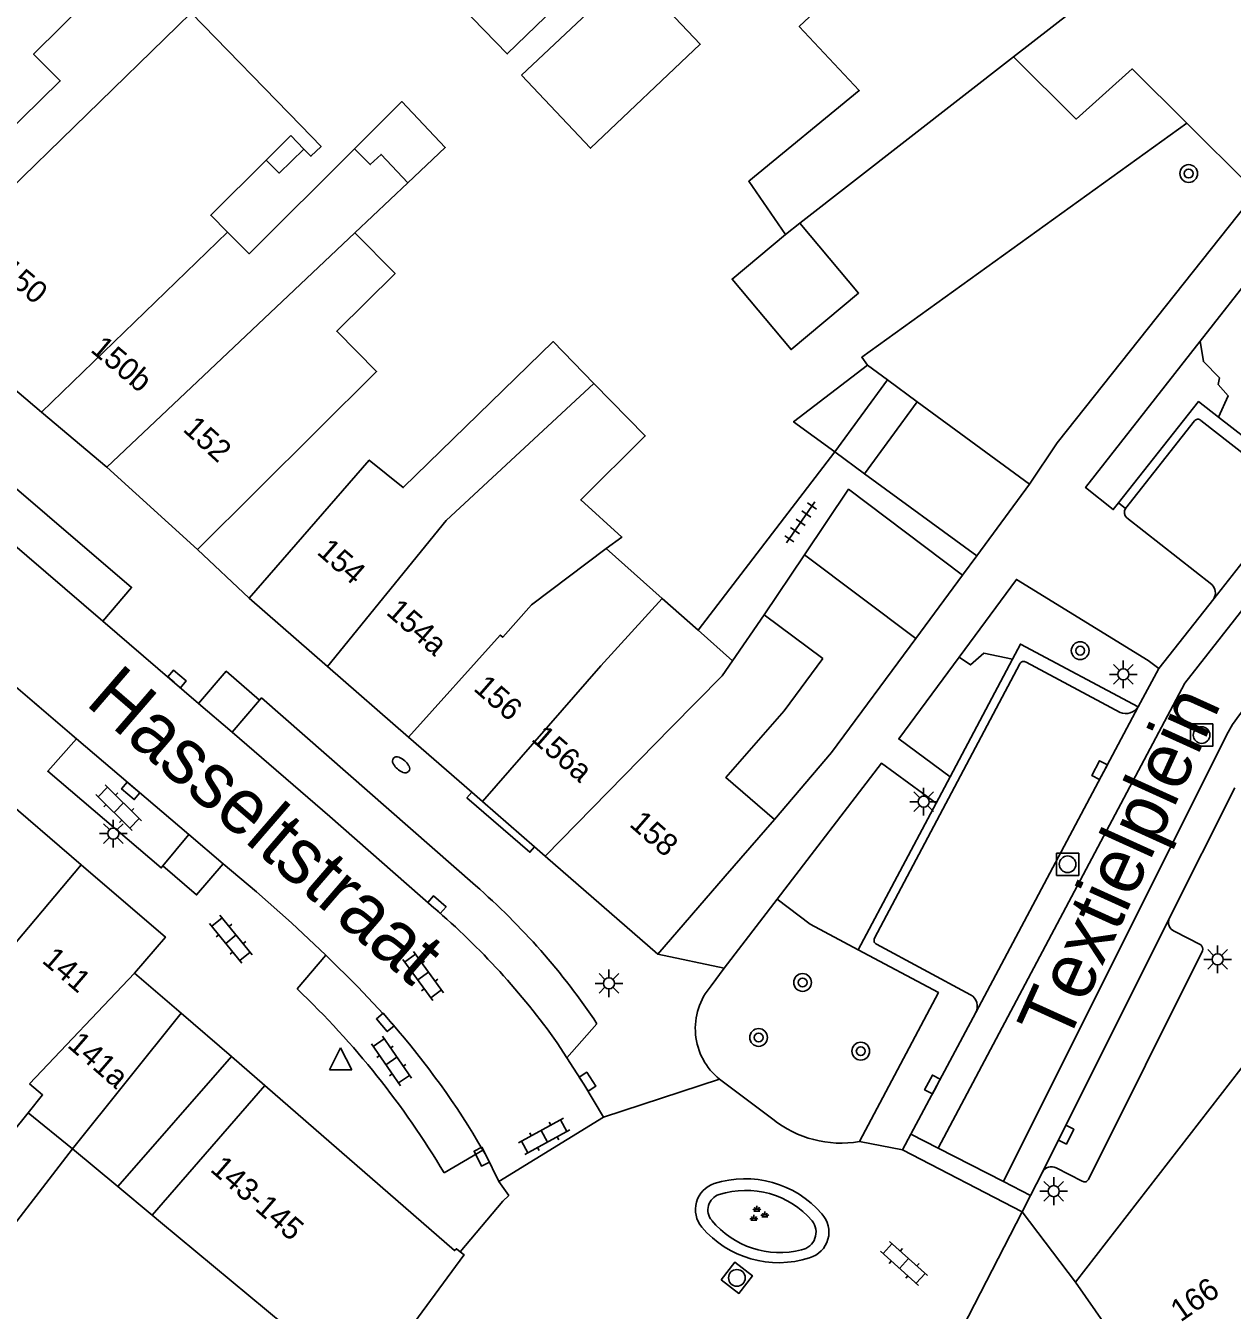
# Model space of a CAD drawing. Extents: x 132998 to 136004, y 396998 to 398512.
# Drawn here: x 133164.1 to 133218.4, y 398192.5 to 398250.3 of the extents above; entities that cross this region are included whole.
import ezdxf

# ---------------------------------------------------------------- set-up
doc = ezdxf.new("R2010")
doc.units = 0
for name, color, linetype in [('gg-afsc-erfafscheiding', 7, 'Continuous'), ('gg-afsc-muur', 7, 'Continuous'), ('gg-anno-huisnummerreeks BGT', 7, 'Continuous'), ('gg-anno-openbare ruimte label', 7, 'Continuous'), ('gg-bbg-bijgebouw', 7, 'Continuous'), ('gg-bbg-gedigitaliseerde bebouwing', 7, 'Continuous'), ('gg-bbg-gedigitaliseerde bijgebouw', 7, 'Continuous'), ('gg-bbg-hoofdgebouw', 7, 'Continuous'), ('gg-bbg-luifel en loopbrug', 7, 'Continuous'), ('gg-bbg-tussenscheiding', 7, 'Continuous'), ('gg-knt-verharding', 7, 'Continuous'), ('gg-knt-verharding nz', 7, 'Continuous'), ('gt-grn-groengrens', 7, 'Continuous'), ('gt-grn-weggrens', 7, 'Continuous'), ('gt-symb-boom', 7, 'Continuous'), ('gt-symb-brandkraan', 7, 'Continuous'), ('gt-symb-groenvak', 7, 'Continuous'), ('gt-symb-klinker verharding', 7, 'Continuous'), ('gt-symb-kolk', 7, 'Continuous'), ('gt-symb-lichtmast', 7, 'Continuous'), ('gt-symb-rioolschacht', 7, 'Continuous'), ('gt-symb-tegel verharding', 7, 'Continuous'), ('gt-symb-waterafsluiter', 7, 'Continuous')]:
    doc.layers.add(name, color=color, linetype=linetype)

# ---------------------------------------------------------------- blocks, each defined once
blk = doc.blocks.new('gt0-KOLK')
at = {"layer": 'gt-symb-kolk'}
blk.add_lwpolyline([(0, 0), (0.375, 0), (0.375, 0.4), (-0.375, 0.4), (-0.375, 0), (0, 0)], dxfattribs=at)
blk = doc.blocks.new('gt0-LMAST')
at = {"layer": 'gt-symb-lichtmast'}
for p, q in [((-0.005, 0.246), (-0.005, 0.621)), ((-0.182, 0.173), (-0.447, 0.438)), ((0.172, 0.173), (0.437, 0.438)), ((-0.255, -0.004), (-0.63, -0.004)), ((-0.182, -0.181), (-0.447, -0.446)), ((-0.005, -0.254), (-0.005, -0.629)), ((0.437, -0.446), (0.172, -0.181)), ((0.245, -0.004), (0.62, -0.004))]:
    blk.add_line(p, q, dxfattribs=at)
blk.add_circle((-0.005, -0.004), 0.25, dxfattribs=at)
blk = doc.blocks.new('gt0-BOOM')
at = {"layer": 'gt-symb-boom'}
for radius in [0.4, 0.2]:
    blk.add_circle((0, 0), radius, dxfattribs=at)
blk = doc.blocks.new('gt0-RS')
at = {"layer": 'gt-symb-rioolschacht'}
blk.add_lwpolyline([(-0.5, -0.5), (0.5, -0.5), (0.5, 0.5), (-0.5, 0.5)], close=True, dxfattribs=at)
blk.add_circle((0, 0), 0.375, dxfattribs=at)
blk = doc.blocks.new('gt0-KL1')
at = {"layer": 'gt-symb-klinker verharding'}
for p, q in [((-1.15, 0.3), (1.15, 0.3)), ((-1, -0.3), (-1, 0.3)), ((-0.5, 0.3), (-0.5, 0.45)), ((0, -0.3), (0, 0.3)), ((0.5, 0.3), (0.5, 0.45)), ((1, -0.3), (1, 0.3)), ((-1.15, -0.3), (1.15, -0.3)), ((-0.5, -0.45), (-0.5, -0.3)), ((0.5, -0.45), (0.5, -0.3))]:
    blk.add_line(p, q, dxfattribs=at)
blk = doc.blocks.new('gt0-GRVAK')
at = {"layer": 'gt-symb-groenvak'}
for p, q in [((-0.11, 0.189), (-0.228, 0.24)), ((-0.182, 0.153), (0.088, 0.153)), ((-0.091, 0.211), (-0.156, 0.322)), ((-0.047, 0.214), (-0.047, 0.393)), ((-0.004, 0.211), (0.061, 0.322)), ((0.015, 0.189), (0.133, 0.24)), ((0.262, -0.052), (0.197, 0.059)), ((0.305, -0.049), (0.305, 0.13)), ((0.349, -0.052), (0.414, 0.059)), ((-0.245, -0.228), (-0.363, -0.177)), ((-0.318, -0.264), (-0.047, -0.264)), ((-0.226, -0.206), (-0.291, -0.095)), ((-0.183, -0.203), (-0.183, -0.024)), ((-0.139, -0.206), (-0.074, -0.095)), ((-0.12, -0.228), (-0.002, -0.177)), ((0.243, -0.074), (0.125, -0.023)), ((0.17, -0.11), (0.441, -0.11)), ((0.368, -0.074), (0.486, -0.023))]:
    blk.add_line(p, q, dxfattribs=at)
blk = doc.blocks.new('gt0-TEG1')
at = {"layer": 'gt-symb-tegel verharding'}
for p, q in [((-1.125, 0), (1.125, 0)), ((-0.9, -0.25), (-0.9, 0.25)), ((-0.45, -0.25), (-0.45, 0.25)), ((0, -0.25), (0, 0.25)), ((0.45, -0.25), (0.45, 0.25)), ((0.9, -0.25), (0.9, 0.25))]:
    blk.add_line(p, q, dxfattribs=at)
blk = doc.blocks.new('gt0-BR')
at = {"layer": 'gt-symb-brandkraan'}
for centre, radius, start, end in [((-0.244, 0), 0.206, 107.56694, 252.43307), ((0.599, -2.664), 3, 106.89205, 107.56694), ((0, -0.691), 0.938, 73.10799, 106.89205), ((-0.599, -2.664), 3, 72.43309, 73.10799), ((0.244, 0), 0.206, 287.56695, 72.43309), ((0.599, 2.664), 3, 252.43307, 253.10797), ((0, 0.691), 0.938, 253.10797, 286.89206), ((-0.599, 2.664), 3, 286.89206, 287.56695)]:
    blk.add_arc(centre, radius, start, end, dxfattribs=at)
blk = doc.blocks.new('gt0-WAFSL')
at = {"layer": 'gt-symb-waterafsluiter'}
for p, q in [((-0.5, -0.333), (0, 0.667)), ((0, 0.667), (0.5, -0.333)), ((0.5, -0.333), (-0.5, -0.333))]:
    blk.add_line(p, q, dxfattribs=at)

msp = doc.modelspace()

# ---------------------------------------------------------------- linework, layer by layer
at = {"layer": 'gg-afsc-erfafscheiding'}
for p, q in [((133200.525, 398231.124), (133194.367, 398223.093)), ((133197.333, 398223.785), (133199.158, 398226.5)), ((133206.275, 398225.578), (133206.92, 398226.451))]:
    msp.add_line(p, q, dxfattribs=at)
at = {"layer": 'gg-afsc-muur'}
msp.add_line((133173.353, 398203.909), (133174.866, 398202.598), dxfattribs=at)
msp.add_lwpolyline([(133204.168, 398222.728), (133200.37, 398217.59), (133197.8, 398214.58)], dxfattribs=at)
for centre, radius, start, end in [((133195.476, 398197.009), 1.231, 108.11482, 220.09465), ((133196.489, 398193.856), 4.543, 40.69361, 107.8946), ((133195.535, 398196.992), 0.727, 107.96248, 220.0684), ((133196.515, 398193.94), 3.932, 40.698, 107.83477), ((133198.049, 398199.039), 3.969, 219.32577, 284.22969), ((133198.859, 398195.992), 0.817, 281.69061, 38.81374), ((133199.054, 398195.998), 1.203, 285.74329, 43.01734), ((133197.975, 398199.114), 4.499, 220.10363, 288.19306)]:
    msp.add_arc(centre, radius, start, end, dxfattribs=at)
at = {"layer": 'gg-bbg-bijgebouw'}
for p, q in [((133206.92, 398226.451), (133209.28, 398229.681)), ((133173.353, 398203.909), (133171.091, 398205.852))]:
    msp.add_line(p, q, dxfattribs=at)
at = {"layer": 'gg-bbg-gedigitaliseerde bebouwing'}
for p, q in [((133170.931, 398250.304), (133161.028, 398240.663)), ((133198.952, 398241.434), (133208.57, 398248.92)), ((133174.918, 398244.272), (133176.023, 398245.373)), ((133176.023, 398245.373), (133176.618, 398244.763)), ((133178.909, 398240.996), (133181.294, 398243.25)), ((133198.297, 398240.924), (133198.952, 398241.434)), ((133190.232, 398226.779), (133192.751, 398224.533)), ((133192.751, 398224.533), (133194.367, 398223.093)), ((133197.333, 398223.785), (133195.911, 398221.717)), ((133199.98, 398221.83), (133197.333, 398223.785)), ((133194.367, 398223.093), (133195.911, 398221.717)), ((133174.866, 398202.598), (133169.78, 398196.761)), ((133169.78, 398196.761), (133168.242, 398198.043))]:
    msp.add_line(p, q, dxfattribs=at)
for points in [[(133203.02, 398254.13), (133198.919, 398250.29), (133201.618, 398247.402), (133196.645, 398243.313), (133198.297, 398240.924)], [(133169.269, 398252.587), (133167.588, 398250.909), (133166.958, 398251.54), (133164.449, 398249.035), (133165.644, 398247.836), (133159.551, 398241.87)], [(133176.618, 398244.763), (133176.932, 398244.441), (133177.39, 398244.887), (133176.481, 398245.82), (133171.539, 398250.896), (133170.931, 398250.304)], [(133178.896, 398244.773), (133174.149, 398240.049), (133173.182, 398241.021)], [(133181.294, 398243.25), (133180.089, 398244.524), (133179.602, 398244.063), (133178.896, 398244.773)], [(133173.182, 398241.021), (133172.42, 398241.786), (133174.918, 398244.272)], [(133171.82, 398226.73), (133179.891, 398234.756), (133178.1, 398236.56), (133180.725, 398239.169), (133178.909, 398240.996)], [(133189.676, 398234.214), (133187.839, 398236.095), (133181.092, 398229.524), (133179.562, 398230.761), (133174.15, 398224.54)], [(133190.232, 398226.779), (133190.935, 398227.29), (133189.083, 398228.964), (133191.99, 398231.845), (133189.676, 398234.214)]]:
    msp.add_lwpolyline(points, dxfattribs=at)
at = {"layer": 'gg-bbg-gedigitaliseerde bijgebouw'}
for p, q in [((133216.369, 398245.937), (133219.181, 398243.14)), ((133201.992, 398235.032), (133202.896, 398234.369)), ((133202.896, 398234.369), (133204.23, 398233.389)), ((133204.23, 398233.389), (133209.28, 398229.681)), ((133201.862, 398230.147), (133200.525, 398231.124)), ((133206.92, 398226.451), (133201.862, 398230.147)), ((133204.168, 398222.728), (133199.158, 398226.5)), ((133206.275, 398225.578), (133204.168, 398222.728)), ((133173.353, 398203.909), (133168.242, 398198.043))]:
    msp.add_line(p, q, dxfattribs=at)
for points in [[(133186.259, 398253.714), (133188.351, 398251.564), (133185.772, 398249.053), (133183.679, 398251.203), (133183.981, 398251.497)], [(133186.412, 398248.088), (133189.516, 398244.803), (133194.466, 398249.482), (133191.361, 398252.766), (133186.412, 398248.088)], [(133208.57, 398248.92), (133211.395, 398246.118), (133213.915, 398248.377), (133216.369, 398245.937)], [(133200.525, 398231.124), (133198.666, 398232.482), (133201.992, 398235.032)], [(133199.158, 398226.5), (133201.138, 398229.446), (133206.275, 398225.578)]]:
    msp.add_lwpolyline(points, dxfattribs=at)
at = {"layer": 'gg-bbg-hoofdgebouw'}
for p, q in [((133158.52, 398238.221), (133164.802, 398232.922)), ((133164.802, 398232.922), (133167.745, 398230.441)), ((133167.745, 398230.441), (133171.82, 398226.73)), ((133174.15, 398224.54), (133177.677, 398221.467)), ((133177.677, 398221.467), (133181.329, 398218.286)), ((133181.329, 398218.286), (133184.174, 398215.808)), ((133166.594, 398212.535), (133162.46, 398216.09)), ((133184.174, 398215.808), (133184.658, 398215.386)), ((133184.658, 398215.386), (133187.006, 398213.341)), ((133195.582, 398212.016), (133197.8, 398214.58)), ((133187.006, 398213.341), (133187.479, 398212.929)), ((133187.479, 398212.929), (133192.55, 398208.511)), ((133192.55, 398208.511), (133195.582, 398212.016)), ((133224.551, 398210.781), (133213.682, 398196.747)), ((133171.091, 398205.852), (133168.996, 398207.653)), ((133211.358, 398193.746), (133213.682, 398196.747)), ((133179.471, 398189.058), (133183.82, 398194.95)), ((133215.902, 398187.234), (133211.358, 398193.746))]:
    msp.add_line(p, q, dxfattribs=at)
for points in [[(133199.98, 398221.83), (133198.24, 398219.471), (133195.62, 398216.461), (133197.8, 398214.58)], [(133168.996, 398207.653), (133170.383, 398209.277), (133166.594, 398212.535)], [(133174.866, 398202.598), (133183.404, 398195.159), (133183.483, 398195.243), (133183.652, 398195.112)], [(133183.652, 398195.112), (133183.835, 398194.97), (133183.82, 398194.95)]]:
    msp.add_lwpolyline(points, dxfattribs=at)
at = {"layer": 'gg-bbg-luifel en loopbrug'}
for points in [[(133178.896, 398244.773), (133181.033, 398246.9), (133182.979, 398244.842), (133181.294, 398243.25)], [(133174.918, 398244.272), (133175.506, 398243.681), (133176.618, 398244.763)], [(133198.297, 398240.924), (133195.894, 398238.913), (133198.553, 398235.734), (133201.593, 398238.278), (133198.952, 398241.434)]]:
    msp.add_lwpolyline(points, dxfattribs=at)
at = {"layer": 'gg-bbg-tussenscheiding'}
for p, q in [((133215.113, 398254.012), (133208.57, 398248.92)), ((133173.182, 398241.021), (133164.802, 398232.922)), ((133167.745, 398230.441), (133178.909, 398240.996)), ((133200.525, 398231.124), (133202.896, 398234.369)), ((133201.862, 398230.147), (133204.23, 398233.389)), ((133186.871, 398224.246), (133190.232, 398226.779)), ((133189.994, 398221.497), (133192.751, 398224.533)), ((133184.658, 398215.386), (133189.994, 398221.497)), ((133193.159, 398218.711), (133187.479, 398212.929)), ((133160.804, 398205.673), (133166.594, 398212.535)), ((133164.27, 398202.666), (133168.996, 398207.653)), ((133166.2, 398199.744), (133171.091, 398205.852)), ((133164.198, 398201.361), (133160.301, 398196.526)), ((133166.2, 398199.744), (133164.198, 398201.361)), ((133162.41, 398194.826), (133166.2, 398199.744)), ((133168.242, 398198.043), (133166.2, 398199.744)), ((133170.16, 398196.444), (133169.78, 398196.761)), ((133179.314, 398188.845), (133170.16, 398196.444))]:
    msp.add_line(p, q, dxfattribs=at)
for points in [[(133177.677, 398221.467), (133183.022, 398228.036), (133189.676, 398234.214)], [(133186.871, 398224.246), (133185.571, 398222.779), (133185.456, 398222.881), (133181.329, 398218.286)], [(133193.159, 398218.711), (133195.444, 398221.037), (133195.911, 398221.717)], [(133164.198, 398201.361), (133164.849, 398202.169), (133164.27, 398202.666)]]:
    msp.add_lwpolyline(points, dxfattribs=at)
at = {"layer": 'gg-knt-verharding'}
for p, q in [((133219.538, 398239.392), (133216.975, 398236.118)), ((133216.712, 398232.523), (133213.608, 398228.582)), ((133220.782, 398229.59), (133217.003, 398232.54)), ((133221.643, 398229.699), (133217.791, 398232.699)), ((133213.676, 398228.166), (133217.49, 398225.151)), ((133174.15, 398224.54), (133171.82, 398226.73)), ((133217.582, 398224.514), (133215.111, 398221.38)), ((133167.561, 398223.509), (133171.875, 398219.804)), ((133166.38, 398218.208), (133160.834, 398222.939)), ((133208.516, 398221.789), (133205.71, 398216.499)), ((133208.851, 398221.582), (133202.312, 398209.226)), ((133213.364, 398219.394), (133209.131, 398221.656)), ((133215.111, 398221.38), (133214.185, 398219.646)), ((133171.875, 398219.804), (133173.384, 398218.506)), ((133174.623, 398219.947), (133173.384, 398218.506)), ((133171.442, 398213.897), (133166.38, 398218.208)), ((133218.528, 398216.005), (133215.581, 398210.119)), ((133205.079, 398215.314), (133201.577, 398208.704)), ((133171.442, 398213.897), (133170.271, 398212.482)), ((133172.986, 398212.585), (133171.442, 398213.897)), ((133197.922, 398210.983), (133195.536, 398207.872)), ((133215.801, 398209.541), (133216.994, 398208.932)), ((133202.404, 398208.953), (133206.633, 398206.681)), ((133217.072, 398208.664), (133211.939, 398198.362)), ((133194.954, 398207.083), (133195.536, 398207.872)), ((133206.872, 398205.877), (133203.951, 398200.403)), ((133188.02, 398204.522), (133188.453, 398203.849)), ((133195.335, 398202.876), (133197.728, 398201.076)), ((133185.401, 398198.278), (133190.11, 398201.166)), ((133203.575, 398199.698), (133203.951, 398200.403)), ((133203.951, 398200.403), (133205.179, 398199.774)), ((133205.179, 398199.774), (133208.113, 398198.272)), ((133208.949, 398196.912), (133203.575, 398199.698)), ((133209.871, 398198.694), (133209.332, 398197.648)), ((133211.665, 398198.288), (133210.481, 398198.884)), ((133185.839, 398197.642), (133185.401, 398198.278)), ((133208.113, 398198.272), (133209.332, 398197.648))]:
    msp.add_line(p, q, dxfattribs=at)
for points in [[(133209.28, 398229.681), (133210.53, 398231.54), (133219.5, 398242.84)], [(133213.294, 398228.83), (133213.058, 398228.532), (133211.811, 398229.523), (133216.975, 398236.118)], [(133156.048, 398233.363), (133158.245, 398231.503), (133167.561, 398223.509)], [(133217.791, 398232.699), (133216.898, 398233.394), (133213.294, 398228.83)], [(133206.117, 398221.884), (133208.7, 398225.385), (133214.629, 398221.736), (133215.111, 398221.38)], [(133214.185, 398219.646), (133208.881, 398222.477), (133208.516, 398221.789)], [(133205.71, 398216.499), (133203.402, 398218.204), (133206.117, 398221.884)], [(133174.623, 398219.947), (133173.119, 398221.251), (133171.875, 398219.804)], [(133173.384, 398218.506), (133177.792, 398214.715), (133182.475, 398210.594)], [(133197.922, 398210.983), (133202.619, 398217.108), (133205.079, 398215.314)], [(133184.174, 398215.808), (133183.954, 398215.556), (133186.797, 398213.101), (133187.006, 398213.341)], [(133170.271, 398212.482), (133171.787, 398211.176), (133172.986, 398212.585)], [(133177.607, 398208.468), (133176.064, 398209.916), (133174.478, 398211.317), (133172.986, 398212.585)], [(133177.607, 398208.468), (133179.04, 398207.039), (133180.431, 398205.568), (133180.579, 398205.395)], [(133201.577, 398208.704), (133205.187, 398206.78), (133201.627, 398200.07)], [(133190.11, 398201.166), (133189.219, 398202.658), (133188.453, 398203.849)], [(133185.401, 398198.278), (133184.803, 398199.478), (133184.681, 398199.687)], [(133183.652, 398195.112), (133185.571, 398197.388), (133185.839, 398197.642)], [(133209.332, 398197.648), (133208.952, 398196.91), (133208.949, 398196.912)]]:
    msp.add_lwpolyline(points, dxfattribs=at)
for centre, radius, start, end in [((133216.864, 398232.416), 0.186, 41.6953, 144.99146), ((133213.869, 398228.411), 0.312, 146.82274, 231.74436), ((133217.158, 398224.778), 0.5, 328.11485, 48.32161), ((133209.021, 398221.506), 0.186, 53.77068, 155.83728), ((133213.617, 398220.033), 0.687, 248.38165, 325.74533), ((133160.53, 398184.985), 33.725, 35.40026, 49.4049), ((133215.983, 398209.941), 0.439, 156.11083, 245.56511), ((133202.48, 398209.131), 0.193, 150.45373, 246.79352), ((133216.85, 398208.745), 0.236, 340.0374, 52.41732), ((133197.18, 398205.164), 2.939, 139.2271, 231.12246), ((133206.339, 398206.156), 0.601, 332.33073, 60.77987), ((133152.379, 398180.802), 37.417, 30.31291, 41.0922), ((133200.804, 398204.938), 4.937, 231.46615, 279.59859), ((133210.27, 398198.489), 0.448, 61.84625, 152.7548), ((133211.768, 398198.451), 0.193, 237.66933, 332.55761)]:
    msp.add_arc(centre, radius, start, end, dxfattribs=at)
at = {"layer": 'gg-knt-verharding nz'}
for p, q in [((133221.634, 398229.687), (133217.582, 398224.514)), ((133214.185, 398219.646), (133206.872, 398205.877)), ((133215.581, 398210.119), (133209.871, 398198.694)), ((133176.317, 398206.943), (133177.607, 398208.468)), ((133188.453, 398203.849), (133189.814, 398205.378)), ((133182.927, 398198.66), (133184.681, 398199.687))]:
    msp.add_line(p, q, dxfattribs=at)
for points in [[(133205.179, 398199.774), (133216.285, 398220.714), (133244.144, 398256.274), (133249.467, 398264.701)], [(133208.113, 398198.272), (133218.168, 398218.399), (133218.431, 398218.856), (133218.747, 398219.284), (133242.441, 398249.507), (133246.569, 398255.067), (133251.85, 398263.18)], [(133156.048, 398233.363), (133157.339, 398234.888), (133168.863, 398225.026), (133167.561, 398223.509)], [(133184.34, 398211.603), (133174.713, 398220.05), (133174.623, 398219.947)], [(133166.38, 398218.208), (133165.085, 398216.747), (133170.196, 398212.394), (133170.271, 398212.482)]]:
    msp.add_lwpolyline(points, dxfattribs=at)
for centre, radius, start, end in [((133163.564, 398187.814), 31.584, 33.7863, 48.86774), ((133149.677, 398178.904), 38.677, 30.71643, 46.46471)]:
    msp.add_arc(centre, radius, start, end, dxfattribs=at)
at = {"layer": 'gt-grn-groengrens'}
for points in [[(133201.992, 398235.032), (133201.731, 398235.394), (133216.369, 398245.937)], [(133217.791, 398232.699), (133218.237, 398233.647), (133217.788, 398234.156), (133217.841, 398234.465), (133217.118, 398235.197), (133216.975, 398236.118)], [(133206.117, 398221.884), (133206.637, 398221.533), (133207.228, 398222.061), (133208.516, 398221.789)], [(133201.577, 398208.704), (133199.407, 398209.861), (133197.922, 398210.983)]]:
    msp.add_lwpolyline(points, dxfattribs=at)
at = {"layer": 'gt-grn-weggrens'}
for p, q in [((133213.608, 398228.582), (133213.294, 398228.83)), ((133205.079, 398215.314), (133205.71, 398216.499)), ((133192.55, 398208.511), (133195.536, 398207.872)), ((133190.11, 398201.166), (133195.335, 398202.876)), ((133203.575, 398199.698), (133201.627, 398200.07)), ((133208.949, 398196.912), (133205.247, 398189.71)), ((133211.358, 398193.746), (133208.949, 398196.912))]:
    msp.add_line(p, q, dxfattribs=at)

# ---------------------------------------------------------------- block references
at = {"layer": 'gt-symb-boom'}
for p in [(133216.455, 398243.663), (133211.569, 398222.178), (133199.071, 398207.235), (133197.091, 398204.758), (133201.69, 398204.142)]:
    msp.add_blockref('gt0-BOOM', p, dxfattribs=at)
at = {"layer": 'gt-symb-brandkraan', "rotation": -41.30991847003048}
msp.add_blockref('gt0-BR', (133180.992, 398217.037), dxfattribs=at)
at = {"layer": 'gt-symb-groenvak'}
msp.add_blockref('gt0-GRVAK', (133197.062, 398196.789), dxfattribs=at)
at = {"layer": 'gt-symb-klinker verharding'}
for p, rotation in [((133168.282, 398215.107), -44.59480322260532), ((133173.332, 398209.186), -50.88391082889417), ((133181.986, 398207.526), -53.783115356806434), ((133180.559, 398203.701), -55.26137471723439), ((133187.437, 398200.305), 28.61503162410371), ((133203.641, 398194.582), -41.99999127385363)]:
    msp.add_blockref('gt0-KL1', p, dxfattribs=dict(at, rotation=rotation))
at = {"layer": 'gt-symb-kolk'}
for p, rotation in [((133170.773, 398220.752), -40.63630581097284), ((133212.621, 398216.701), 62.030992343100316), ((133168.951, 398216.015), 139.627162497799), ((133182.475, 398210.594), -41.35141193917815), ((133180.431, 398205.568), 130.567155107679), ((133189.219, 398202.658), -57.25895532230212), ((133205.094, 398202.544), 61.9189682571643), ((133210.757, 398200.468), -116.55422431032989), ((133184.803, 398199.478), 116.50731154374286)]:
    msp.add_blockref('gt0-KOLK', p, dxfattribs=dict(at, rotation=rotation))
at = {"layer": 'gt-symb-lichtmast'}
for p in [(133213.515, 398221.114), (133204.526, 398215.379), (133168.041, 398213.945), (133217.76, 398208.281), (133190.355, 398207.198), (133210.384, 398197.84)]:
    msp.add_blockref('gt0-LMAST', p, dxfattribs=at)
at = {"layer": 'gt-symb-rioolschacht'}
for p in [(133217.036, 398218.376), (133211.003, 398212.556)]:
    msp.add_blockref('gt0-RS', p, dxfattribs=at)
at = {"layer": 'gt-symb-rioolschacht', "rotation": -37.32503919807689}
msp.add_blockref('gt0-RS', (133196.112, 398193.934), dxfattribs=at)
at = {"layer": 'gt-symb-tegel verharding', "rotation": 55.51509196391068}
msp.add_blockref('gt0-TEG1', (133198.983, 398227.955), dxfattribs=at)
at = {"layer": 'gt-symb-waterafsluiter'}
msp.add_blockref('gt0-WAFSL', (133178.269, 398203.632), dxfattribs=at)

# ---------------------------------------------------------------- texts
at = {"layer": 'gg-anno-huisnummerreeks BGT'}
for s, rotation, p in [('150', 319.8, (133162.829, 398239.166)), ('150b', 319.9, (133166.966, 398235.674)), ('152', 317.7, (133171.123, 398232.097)), ('154', 318.9, (133177.154, 398226.566)), ('154a', 318.9, (133180.275, 398223.847)), ('156', 318.9, (133184.207, 398220.422)), ('156a', 318.9, (133186.813, 398218.152)), ('158', 318.9, (133191.228, 398214.306)), ('141', 319.4, (133164.778, 398208.165)), ('141a', 319, (133165.923, 398204.358)), ('143-145', 319, (133172.352, 398198.767)), ('166', 34.9, (133216.089, 398191.918))]:
    msp.add_text(s, height=1, rotation=rotation, dxfattribs=at).set_placement(p)
at = {"layer": 'gg-anno-openbare ruimte label'}
for s, rotation, p in [('Hasseltstraat', 319.2, (133166.728, 398219.778)), ('Textielplein', 65.6, (133210.944, 398204.386))]:
    msp.add_text(s, height=2.5, rotation=rotation, dxfattribs=at).set_placement(p)

doc.saveas('drawing.dxf')
